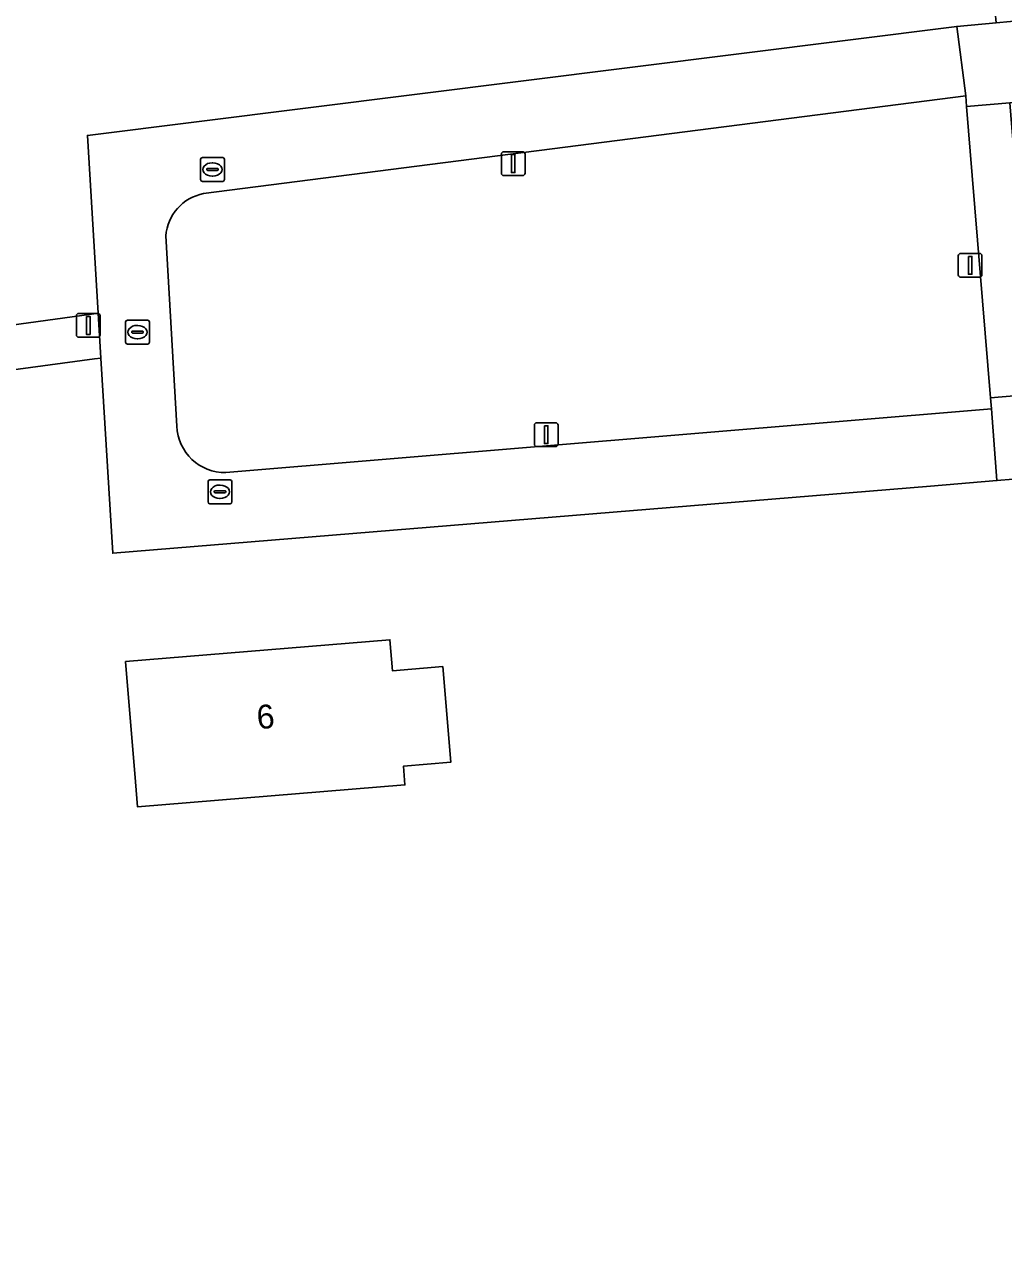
# Model space of a CAD drawing. Extents: x 162661 to 163484, y 380247 to 381230.
# Drawn here: x 163055.7 to 163096.7, y 380681.5 to 380733 of the extents above; entities that cross this region are included whole.
import ezdxf

# ---------------------------------------------------------------- set-up
doc = ezdxf.new("R2010")
doc.units = 0
for name, color, linetype in [('IMGEO_Brandkraan', 7, 'Continuous'), ('IMGEO_Erf', 7, 'Continuous'), ('IMGEO_Groenvoorziening', 7, 'Continuous'), ('IMGEO_Lichtmast', 7, 'Continuous'), ('IMGEO_Pand', 7, 'Continuous'), ('IMGEO_Pand_nummerreeks', 7, 'Continuous'), ('IMGEO_Rijbaan_lokaal_open', 7, 'Continuous'), ('IMGEO_Rioolput', 7, 'Continuous'), ('IMGEO_Voetpad_open', 7, 'Continuous')]:
    doc.layers.add(name, color=color, linetype=linetype)

msp = doc.modelspace()

# ---------------------------------------------------------------- linework, layer by layer
at = {"layer": 'IMGEO_Brandkraan'}
for p, q in [((163059.93, 380719.698), (163059.93, 380720.55)), ((163060.005, 380720.624), (163060.857, 380720.624)), ((163060.931, 380720.55), (163060.931, 380719.698)), ((163060.189, 380720.118), (163060.189, 380720.13)), ((163060.627, 380720.081), (163060.229, 380720.081)), ((163060.232, 380720.167), (163060.63, 380720.167)), ((163060.418, 380720.404), (163060.443, 380720.404)), ((163060.673, 380720.13), (163060.673, 380720.118)), ((163060.857, 380719.624), (163060.005, 380719.624)), ((163060.441, 380719.844), (163060.416, 380719.844))]:
    msp.add_line(p, q, dxfattribs=at)
for points in [[(163059.93, 380719.698), (163059.93, 380720.55)], [(163060.005, 380720.624), (163060.857, 380720.624)], [(163060.931, 380720.55), (163060.931, 380719.698)], [(163060.857, 380719.624), (163060.005, 380719.624)]]:
    msp.add_lwpolyline(points, dxfattribs=at)
for centre, radius, start, end in [((163060.007, 380720.548), 0.0765, 91.552, 178.448), ((163060.007, 380720.548), 0.0765, 91.552, 178.448), ((163060.855, 380720.548), 0.0765, 1.552, 88.448), ((163060.855, 380720.548), 0.0765, 1.552, 88.448), ((163060.229, 380720.127), 0.0403, 85.8775, 175.7526), ((163060.226, 380720.117), 0.0366, 178.938, 274.7102), ((163060.63, 380720.124), 0.043, 264.8664, 352.4533), ((163060.634, 380720.129), 0.0386, 1.7309, 96.639), ((163060.007, 380719.7), 0.0765, 181.552, 268.448), ((163060.007, 380719.7), 0.0765, 181.552, 268.448), ((163060.855, 380719.7), 0.0765, 271.552, 358.448), ((163060.855, 380719.7), 0.0765, 271.552, 358.448)]:
    msp.add_arc(centre, radius, start, end, dxfattribs=at)
for centre, major_axis, ratio, start_param, end_param in [((163060.417, 380720.124), (-0.387, 0.002), 0.722429, 4.712389, 7.853982), ((163060.442, 380720.124), (-0.39, 0.002), 0.717154, 1.570796, 4.712389)]:
    msp.add_ellipse(centre, major_axis=major_axis, ratio=ratio, start_param=start_param, end_param=end_param, dxfattribs=at)
at = {"layer": 'IMGEO_Erf'}
msp.add_lwpolyline([(163028.488, 380778.563), (163028.665, 380775.858), (163029.443, 380764.786), (163030.493, 380750), (163032.814, 380717.345), (163058.503, 380720.872), (163058.785, 380720.911), (163058.335, 380728.365), (163094.742, 380732.927), (163096.39, 380733.078), (163096.353, 380733.518), (163095.175, 380750), (163092.778, 380783.508), (163089.971, 380783.193), (163089.993, 380782.992), (163039.001, 380776.996), (163034.619, 380776.499)], dxfattribs=at)
for points in [[(163099.255, 380695.881), (163097.801, 380713.922), (163097.793, 380714.023), (163096.429, 380713.908), (163093.637, 380713.673), (163059.39, 380710.863), (163058.898, 380719.038), (163058.632, 380719.002), (163032.944, 380715.524), (163037.315, 380653.943), (163063.757, 380657.004), (163064.055, 380657.039), (163063.669, 380662.881), (163100.129, 380668.22), (163101.186, 380668.378), (163101.16, 380668.743)], [(163060.435, 380700.234), (163060.348, 380701.285), (163059.93, 380706.322), (163071.002, 380707.24), (163071.11, 380705.937), (163073.218, 380706.112), (163073.551, 380702.107), (163071.565, 380701.942), (163071.629, 380701.162)]]:
    msp.add_lwpolyline(points, close=True, dxfattribs=at)
at = {"layer": 'IMGEO_Groenvoorziening'}
for points in [[(163095.158, 380729.578), (163095.123, 380730.018), (163063.195, 380725.923)], [(163064.133, 380714.242), (163096.193, 380716.906), (163096.155, 380717.367), (163095.39, 380726.686), (163095.158, 380729.578)], [(163061.614, 380724.152), (163062.08, 380716.185)]]:
    msp.add_lwpolyline(points, dxfattribs=at)
for centre, radius, start, end in [((163063.561, 380724.005), 1.952, 100.7981, 175.6903), ((163064.089, 380716.252), 2.01, 181.901, 271.2526)]:
    msp.add_arc(centre, radius, start, end, dxfattribs=at)
at = {"layer": 'IMGEO_Lichtmast'}
for p, q in [((163075.771, 380727.681), (163076.561, 380727.681)), ((163076.561, 380727.681), (163075.771, 380727.681)), ((163075.671, 380726.781), (163075.671, 380727.581)), ((163075.671, 380727.581), (163075.671, 380726.781)), ((163076.661, 380727.581), (163076.661, 380726.781)), ((163076.661, 380726.781), (163076.661, 380727.581)), ((163076.561, 380726.681), (163075.771, 380726.681)), ((163075.771, 380726.681), (163076.561, 380726.681)), ((163094.809, 380722.521), (163094.809, 380723.321)), ((163094.809, 380723.321), (163094.809, 380722.521)), ((163094.909, 380723.421), (163095.699, 380723.421)), ((163095.699, 380723.421), (163094.909, 380723.421)), ((163095.799, 380723.321), (163095.799, 380722.521)), ((163095.799, 380722.521), (163095.799, 380723.321)), ((163095.699, 380722.421), (163094.909, 380722.421)), ((163094.909, 380722.421), (163095.699, 380722.421)), ((163057.873, 380720.005), (163057.873, 380720.805)), ((163057.873, 380720.805), (163057.873, 380720.005)), ((163057.973, 380720.905), (163058.763, 380720.905)), ((163058.763, 380720.905), (163057.973, 380720.905)), ((163058.863, 380720.805), (163058.863, 380720.005)), ((163058.863, 380720.005), (163058.863, 380720.805)), ((163058.763, 380719.905), (163057.973, 380719.905)), ((163057.973, 380719.905), (163058.763, 380719.905)), ((163077.153, 380716.329), (163077.943, 380716.329)), ((163077.943, 380716.329), (163077.153, 380716.329)), ((163077.053, 380715.429), (163077.053, 380716.229)), ((163077.053, 380716.229), (163077.053, 380715.429)), ((163078.043, 380716.229), (163078.043, 380715.429)), ((163078.043, 380715.429), (163078.043, 380716.229)), ((163077.943, 380715.329), (163077.153, 380715.329)), ((163077.153, 380715.329), (163077.943, 380715.329))]:
    msp.add_line(p, q, dxfattribs=at)
for points in [[(163076.091, 380727.556), (163076.241, 380727.556), (163076.241, 380726.806), (163076.091, 380726.806), (163076.091, 380727.556)], [(163095.229, 380723.296), (163095.379, 380723.296), (163095.379, 380722.546), (163095.229, 380722.546), (163095.229, 380723.296)], [(163058.293, 380720.78), (163058.443, 380720.78), (163058.443, 380720.03), (163058.293, 380720.03), (163058.293, 380720.78)], [(163077.473, 380716.204), (163077.623, 380716.204), (163077.623, 380715.454), (163077.473, 380715.454), (163077.473, 380716.204)]]:
    msp.add_lwpolyline(points, dxfattribs=at)
for centre, start, end in [((163075.771, 380727.581), 90, 180), ((163075.771, 380727.581), 90, 180), ((163076.561, 380727.581), 0, 90), ((163076.561, 380727.581), 360, 90), ((163075.771, 380726.781), 180, 270), ((163075.771, 380726.781), 180, 270), ((163076.561, 380726.781), 270, 0), ((163076.561, 380726.781), 270, 0), ((163094.909, 380723.321), 90, 180), ((163094.909, 380723.321), 90, 180), ((163095.699, 380723.321), 0, 90), ((163095.699, 380723.321), 360, 90), ((163094.909, 380722.521), 180, 270), ((163094.909, 380722.521), 180, 270), ((163095.699, 380722.521), 270, 0), ((163095.699, 380722.521), 270, 0), ((163057.973, 380720.805), 90, 180), ((163057.973, 380720.805), 90, 180), ((163058.763, 380720.805), 0, 90), ((163058.763, 380720.805), 360, 90), ((163057.973, 380720.005), 180, 270), ((163057.973, 380720.005), 180, 270), ((163058.763, 380720.005), 270, 0), ((163058.763, 380720.005), 270, 0), ((163077.153, 380716.229), 90, 180), ((163077.153, 380716.229), 90, 180), ((163077.943, 380716.229), 0, 90), ((163077.943, 380716.229), 360, 90), ((163077.153, 380715.429), 180, 270), ((163077.153, 380715.429), 180, 270), ((163077.943, 380715.429), 270, 0), ((163077.943, 380715.429), 270, 0)]:
    msp.add_arc(centre, 0.1, start, end, dxfattribs=at)
at = {"layer": 'IMGEO_Pand'}
msp.add_lwpolyline([(163073.218, 380706.112), (163071.11, 380705.937), (163071.002, 380707.24), (163059.93, 380706.322), (163060.348, 380701.285), (163060.435, 380700.234), (163071.629, 380701.162), (163071.565, 380701.942), (163073.551, 380702.107)], close=True, dxfattribs=at)
at = {"layer": 'IMGEO_Rijbaan_lokaal_open'}
msp.add_lwpolyline([(163102.077, 380733.6), (163101.635, 380733.559), (163098.199, 380733.244), (163096.39, 380733.078), (163094.742, 380732.927), (163095.123, 380730.018), (163095.158, 380729.578), (163096.964, 380729.724), (163102.374, 380730.163)], close=True, dxfattribs=at)
for points in [[(163063.195, 380725.923), (163095.123, 380730.018), (163094.742, 380732.927), (163058.335, 380728.365), (163058.785, 380720.911), (163058.898, 380719.038), (163059.39, 380710.863), (163093.637, 380713.673), (163096.429, 380713.908), (163096.193, 380716.906), (163064.133, 380714.242)], [(163062.08, 380716.185), (163061.614, 380724.152)]]:
    msp.add_lwpolyline(points, dxfattribs=at)
for centre, radius, start, end in [((163063.561, 380724.005), 1.952, 100.7981, 175.6903), ((163064.089, 380716.252), 2.01, 181.901, 271.2526)]:
    msp.add_arc(centre, radius, start, end, dxfattribs=at)
at = {"layer": 'IMGEO_Rioolput'}
for p, q in [((163063.071, 380726.51), (163063.071, 380727.362)), ((163063.146, 380727.436), (163063.998, 380727.436)), ((163063.559, 380727.216), (163063.584, 380727.216)), ((163064.072, 380727.362), (163064.072, 380726.51)), ((163063.33, 380726.93), (163063.33, 380726.942)), ((163063.768, 380726.893), (163063.37, 380726.893)), ((163063.373, 380726.979), (163063.771, 380726.979)), ((163063.582, 380726.656), (163063.557, 380726.656)), ((163063.814, 380726.942), (163063.814, 380726.93)), ((163063.998, 380726.436), (163063.146, 380726.436)), ((163063.384, 380713.01), (163063.384, 380713.862)), ((163063.459, 380713.936), (163064.311, 380713.936)), ((163064.385, 380713.862), (163064.385, 380713.01)), ((163063.643, 380713.43), (163063.643, 380713.442)), ((163064.081, 380713.393), (163063.683, 380713.393)), ((163063.686, 380713.479), (163064.084, 380713.479)), ((163063.872, 380713.716), (163063.897, 380713.716)), ((163064.127, 380713.442), (163064.127, 380713.43)), ((163064.311, 380712.936), (163063.459, 380712.936)), ((163063.895, 380713.156), (163063.87, 380713.156))]:
    msp.add_line(p, q, dxfattribs=at)
for points in [[(163063.071, 380726.51), (163063.071, 380727.362)], [(163063.146, 380727.436), (163063.998, 380727.436)], [(163064.072, 380727.362), (163064.072, 380726.51)], [(163063.998, 380726.436), (163063.146, 380726.436)], [(163063.384, 380713.01), (163063.384, 380713.862)], [(163063.459, 380713.936), (163064.311, 380713.936)], [(163064.385, 380713.862), (163064.385, 380713.01)], [(163064.311, 380712.936), (163063.459, 380712.936)]]:
    msp.add_lwpolyline(points, dxfattribs=at)
for centre, radius, start, end in [((163063.148, 380727.36), 0.0765, 91.552, 178.448), ((163063.148, 380727.36), 0.0765, 91.552, 178.448), ((163063.996, 380727.36), 0.0765, 1.552, 88.448), ((163063.996, 380727.36), 0.0765, 1.552, 88.448), ((163063.37, 380726.939), 0.0403, 85.8775, 175.7526), ((163063.367, 380726.929), 0.0366, 178.938, 274.7102), ((163063.771, 380726.936), 0.043, 264.8664, 352.4533), ((163063.775, 380726.941), 0.0386, 1.7309, 96.639), ((163063.148, 380726.512), 0.0765, 181.552, 268.448), ((163063.148, 380726.512), 0.0765, 181.552, 268.448), ((163063.996, 380726.512), 0.0765, 271.552, 358.448), ((163063.996, 380726.512), 0.0765, 271.552, 358.448), ((163063.461, 380713.86), 0.0765, 91.552, 178.448), ((163063.461, 380713.86), 0.0765, 91.552, 178.448), ((163064.309, 380713.86), 0.0765, 1.552, 88.448), ((163064.309, 380713.86), 0.0765, 1.552, 88.448), ((163063.683, 380713.439), 0.0403, 85.8775, 175.7526), ((163063.68, 380713.429), 0.0366, 178.938, 274.7102), ((163064.084, 380713.436), 0.043, 264.8664, 352.4533), ((163064.088, 380713.441), 0.0386, 1.7309, 96.639), ((163063.461, 380713.012), 0.0765, 181.552, 268.448), ((163063.461, 380713.012), 0.0765, 181.552, 268.448), ((163064.309, 380713.012), 0.0765, 271.552, 358.448), ((163064.309, 380713.012), 0.0765, 271.552, 358.448)]:
    msp.add_arc(centre, radius, start, end, dxfattribs=at)
for centre, major_axis, ratio, start_param, end_param in [((163063.558, 380726.936), (-0.387, 0.002), 0.722429, 4.712389, 7.853982), ((163063.583, 380726.936), (-0.39, 0.002), 0.717154, 1.570796, 4.712389), ((163063.871, 380713.436), (-0.387, 0.002), 0.722429, 4.712389, 7.853982), ((163063.896, 380713.436), (-0.39, 0.002), 0.717154, 1.570796, 4.712389)]:
    msp.add_ellipse(centre, major_axis=major_axis, ratio=ratio, start_param=start_param, end_param=end_param, dxfattribs=at)
at = {"layer": 'IMGEO_Voetpad_open'}
msp.add_lwpolyline([(163070.497, 380590.125), (163070.867, 380590.166), (163070.696, 380591.934), (163070.481, 380591.912), (163067.753, 380591.633), (163041.973, 380588.769), (163037.446, 380652.111), (163063.957, 380655.14), (163064.179, 380655.165), (163064.055, 380657.039), (163063.757, 380657.004), (163037.315, 380653.943), (163032.944, 380715.524), (163058.632, 380719.002), (163058.898, 380719.038), (163058.785, 380720.911), (163058.503, 380720.872), (163032.814, 380717.345), (163030.493, 380750), (163029.443, 380764.786), (163028.665, 380775.858), (163028.488, 380778.563), (163028.12, 380778.882)], dxfattribs=at)
for points in [[(163096.964, 380729.724), (163095.158, 380729.578), (163095.39, 380726.686), (163096.155, 380717.367), (163097.953, 380717.518)], [(163103.404, 380717.976), (163097.953, 380717.518), (163096.155, 380717.367), (163096.193, 380716.906), (163096.429, 380713.908), (163097.793, 380714.023), (163099.679, 380714.181), (163103.473, 380714.5), (163103.718, 380714.52)]]:
    msp.add_lwpolyline(points, close=True, dxfattribs=at)

# ---------------------------------------------------------------- texts
at = {"layer": 'IMGEO_Pand_nummerreeks'}
msp.add_text('6', height=1, rotation=4.7397, dxfattribs=at).set_placement((163065.463, 380703.49))

doc.saveas('drawing.dxf')
